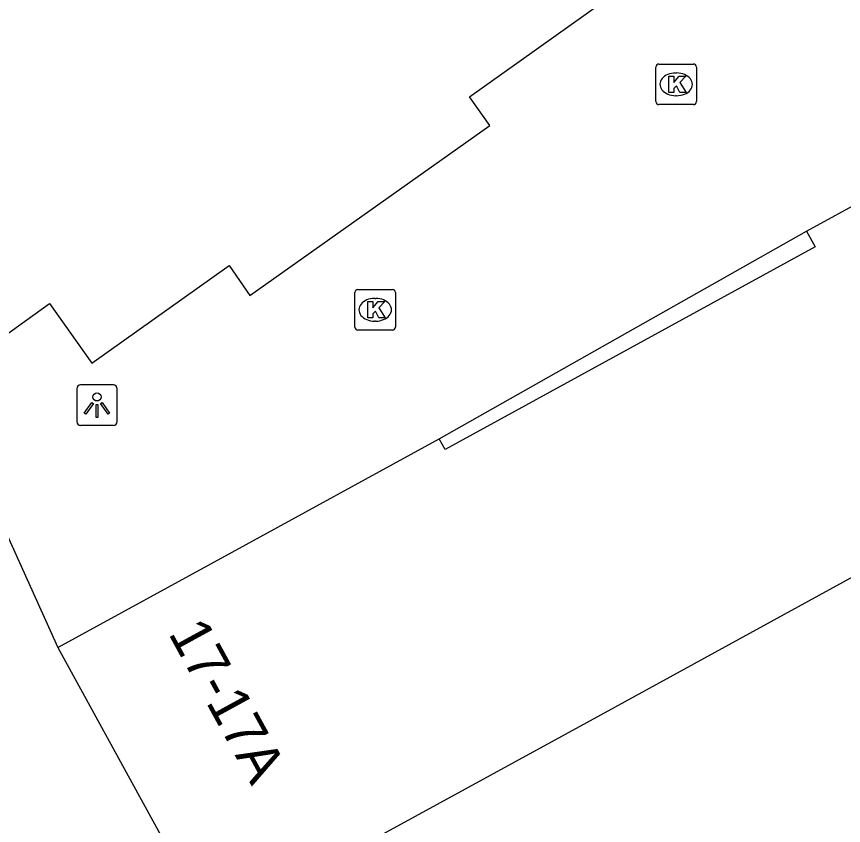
# Model space of a CAD drawing. Extents: x 161087 to 161922, y 382574 to 383873.
# Drawn here: x 161488.51 to 161508.87, y 383465.08 to 383485.02 of the extents above; entities that cross this region are included whole.
import ezdxf

# ---------------------------------------------------------------- set-up
doc = ezdxf.new("R2010")
doc.units = 0
for name, color, linetype in [('IMGEO_Kolk', 7, 'Continuous'), ('IMGEO_Lichtpunt', 7, 'Continuous'), ('IMGEO_Pand', 7, 'Continuous'), ('IMGEO_Pand_nummerreeks', 7, 'Continuous'), ('IMGEO_Voetpad_open', 7, 'Continuous')]:
    doc.layers.add(name, color=color, linetype=linetype)

msp = doc.modelspace()

# ---------------------------------------------------------------- linework, layer by layer
at = {"layer": 'IMGEO_Kolk'}
for p, q in [((161504.253, 383482.924), (161504.253, 383483.776)), ((161504.328, 383483.85), (161505.18, 383483.85)), ((161505.254, 383483.776), (161505.254, 383482.924)), ((161504.741, 383483.63), (161504.766, 383483.63)), ((161504.764, 383483.07), (161504.739, 383483.07)), ((161505.18, 383482.85), (161504.328, 383482.85)), ((161496.839, 383477.368), (161496.839, 383478.22)), ((161496.914, 383478.294), (161497.766, 383478.294)), ((161497.84, 383478.22), (161497.84, 383477.368)), ((161497.327, 383478.074), (161497.352, 383478.074)), ((161497.35, 383477.514), (161497.325, 383477.514)), ((161497.766, 383477.294), (161496.914, 383477.294))]:
    msp.add_line(p, q, dxfattribs=at)
for points in [[(161504.253, 383482.924), (161504.253, 383483.776)], [(161504.328, 383483.85), (161505.18, 383483.85)], [(161505.254, 383483.776), (161505.254, 383482.924)], [(161504.574, 383483.55), (161504.697, 383483.55), (161504.697, 383483.399), (161504.827, 383483.55), (161504.991, 383483.55), (161504.845, 383483.399), (161504.998, 383483.15), (161504.846, 383483.15), (161504.761, 383483.314), (161504.697, 383483.247), (161504.697, 383483.15), (161504.574, 383483.15), (161504.574, 383483.55)], [(161505.18, 383482.85), (161504.328, 383482.85)], [(161496.839, 383477.368), (161496.839, 383478.22)], [(161496.914, 383478.294), (161497.766, 383478.294)], [(161497.84, 383478.22), (161497.84, 383477.368)], [(161497.16, 383477.994), (161497.283, 383477.994), (161497.283, 383477.843), (161497.413, 383477.994), (161497.577, 383477.994), (161497.431, 383477.843), (161497.584, 383477.594), (161497.432, 383477.594), (161497.347, 383477.758), (161497.283, 383477.691), (161497.283, 383477.594), (161497.16, 383477.594), (161497.16, 383477.994)], [(161497.766, 383477.294), (161496.914, 383477.294)]]:
    msp.add_lwpolyline(points, dxfattribs=at)
for centre, start, end in [((161504.33, 383483.774), 91.552, 178.448), ((161504.33, 383483.774), 91.552, 178.448), ((161505.178, 383483.774), 1.552, 88.448), ((161505.178, 383483.774), 1.552, 88.448), ((161504.33, 383482.926), 181.552, 268.448), ((161504.33, 383482.926), 181.552, 268.448), ((161505.178, 383482.926), 271.552, 358.448), ((161505.178, 383482.926), 271.552, 358.448), ((161496.916, 383478.218), 91.552, 178.448), ((161496.916, 383478.218), 91.552, 178.448), ((161497.764, 383478.218), 1.552, 88.448), ((161497.764, 383478.218), 1.552, 88.448), ((161496.916, 383477.37), 181.552, 268.448), ((161496.916, 383477.37), 181.552, 268.448), ((161497.764, 383477.37), 271.552, 358.448), ((161497.764, 383477.37), 271.552, 358.448)]:
    msp.add_arc(centre, 0.0765, start, end, dxfattribs=at)
for centre, major_axis, ratio, start_param, end_param in [((161504.74, 383483.35), (-0.387, 0.002), 0.722429, 4.712389, 7.853982), ((161504.765, 383483.35), (-0.39, 0.002), 0.717154, 1.570796, 4.712389), ((161497.326, 383477.794), (-0.387, 0.002), 0.722429, 4.712389, 7.853982), ((161497.351, 383477.794), (-0.39, 0.002), 0.717154, 1.570796, 4.712389)]:
    msp.add_ellipse(centre, major_axis=major_axis, ratio=ratio, start_param=start_param, end_param=end_param, dxfattribs=at)
at = {"layer": 'IMGEO_Lichtpunt'}
for p, q in [((161489.988, 383475.847), (161489.988, 383475.04)), ((161489.988, 383475.847), (161489.988, 383475.04)), ((161490.89, 383475.942), (161490.082, 383475.942)), ((161490.89, 383475.942), (161490.082, 383475.942)), ((161490.984, 383475.04), (161490.984, 383475.847)), ((161490.984, 383475.04), (161490.984, 383475.847)), ((161490.082, 383474.946), (161490.89, 383474.946)), ((161490.082, 383474.946), (161490.89, 383474.946))]:
    msp.add_line(p, q, dxfattribs=at)
for points in [[(161490.362, 383475.511), (161490.401, 383475.483), (161490.213, 383475.221), (161490.175, 383475.248), (161490.362, 383475.511)], [(161490.464, 383475.463), (161490.511, 383475.463), (161490.511, 383475.141), (161490.464, 383475.141), (161490.464, 383475.463)], [(161490.574, 383475.483), (161490.612, 383475.51), (161490.799, 383475.248), (161490.76, 383475.22), (161490.574, 383475.483)]]:
    msp.add_lwpolyline(points, dxfattribs=at)
msp.add_circle((161490.487, 383475.645), 0.0994, dxfattribs=at)
for centre, start, end in [((161490.082, 383475.847), 90, 180), ((161490.082, 383475.847), 90, 180), ((161490.89, 383475.847), 0, 90), ((161490.89, 383475.847), 0, 90), ((161490.082, 383475.04), 180, 270), ((161490.082, 383475.04), 180, 270), ((161490.89, 383475.04), 270, 0), ((161490.89, 383475.04), 270, 360)]:
    msp.add_arc(centre, 0.0946, start, end, dxfattribs=at)
at = {"layer": 'IMGEO_Pand'}
for points in [[(161486.685, 383475.753), (161487.154, 383476.086), (161487.014, 383476.294), (161489.316, 383477.947), (161490.358, 383476.476), (161493.742, 383478.888), (161494.255, 383478.149), (161500.165, 383482.339), (161499.665, 383483.039), (161502.96, 383485.393), (161502.182, 383486.483), (161506.169, 383489.331), (161480.477, 383525.301)], [(161507.964, 383479.729), (161513.975, 383483.021), (161517.826, 383475.99)], [(161507.964, 383479.729), (161508.175, 383479.343), (161499.063, 383474.35), (161498.918, 383474.614)], [(161517.061, 383475.571), (161502.632, 383467.666), (161493.311, 383462.56)], [(161489.526, 383469.47), (161493.816, 383471.82), (161498.918, 383474.614)], [(161489.526, 383469.47), (161493.311, 383462.56)]]:
    msp.add_lwpolyline(points, dxfattribs=at)
at = {"layer": 'IMGEO_Voetpad_open'}
for points in [[(161498.918, 383474.614), (161507.964, 383479.729)], [(161486.685, 383475.753), (161489.526, 383469.47)]]:
    msp.add_lwpolyline(points, dxfattribs=at)

# ---------------------------------------------------------------- texts
at = {"layer": 'IMGEO_Pand_nummerreeks'}
msp.add_text('17-17A', height=1, rotation=298.6935, dxfattribs=at).set_placement((161492.232, 383469.822))

doc.saveas('drawing.dxf')
